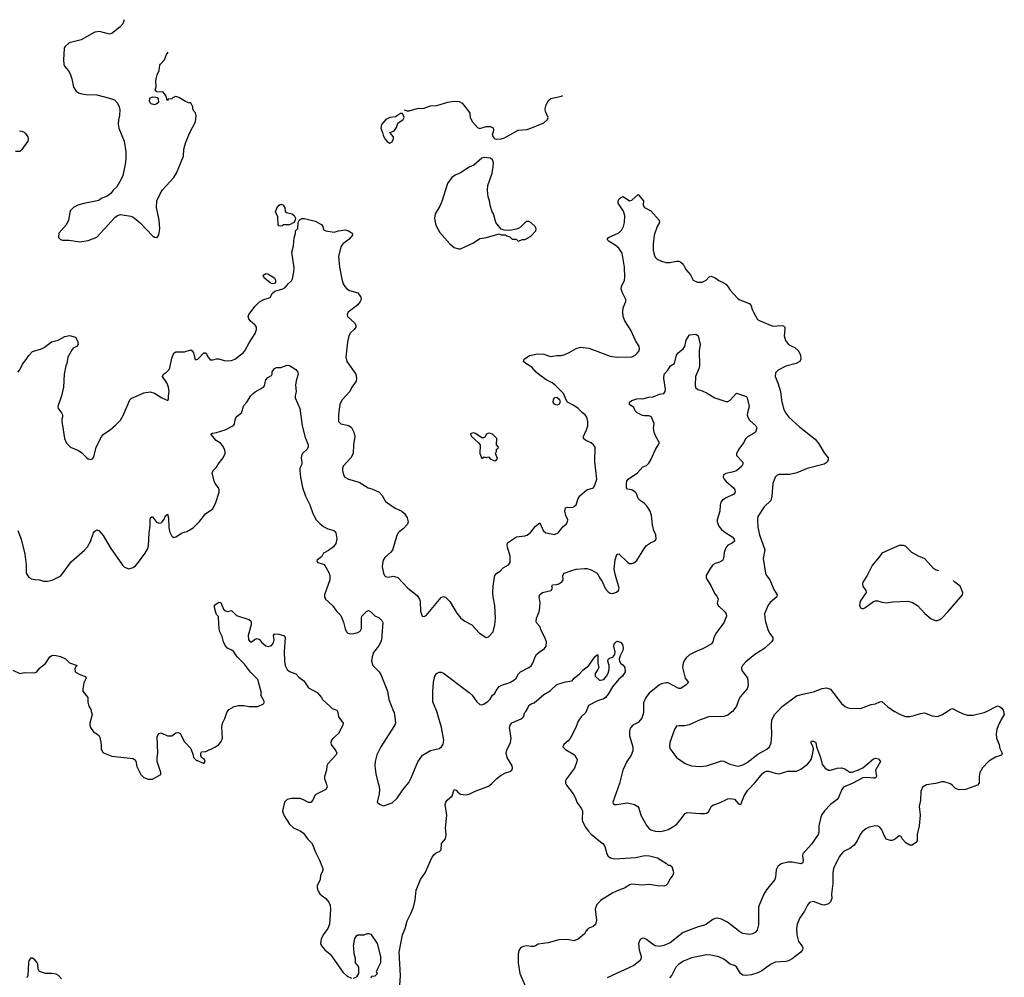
# Model space of a CAD drawing. Header units: inches. Extents: x 1934316 to 2140091, y 524953 to 667329.
# Tile 384 of 384: x 2094569 to 2103773, y 627515 to 636464. Entities that reach past the tile are written whole.
import ezdxf

# ---------------------------------------------------------------- set-up
doc = ezdxf.new("R2010")
doc.units = ezdxf.units.IN
doc.header["$MEASUREMENT"] = 0
for name, color, linetype in [('C0692', 7, 'Continuous'), ('C0693', 7, 'Continuous'), ('C1602', 7, 'Continuous'), ('C1603', 7, 'Continuous')]:
    doc.layers.add(name, color=color, linetype=linetype)

msp = doc.modelspace()

# ---------------------------------------------------------------- linework, layer by layer
at = {"layer": 'C0692', "color": 5}
for points, elevation in [([(2095238.5, 630000), (2095246, 629970), (2095226, 629890), (2095226, 629870), (2095231.3, 629850), (2095258, 629810), (2095291.3, 629790), (2095311.3, 629770), (2095317.3, 629757.3), (2095331, 629690), (2095331, 629650), (2095342, 629622), (2095351, 629611), (2095430, 629581), (2095630, 629558), (2095646.4, 629546.4), (2095654.4, 629534.4), (2095664.5, 629484.5), (2095701, 629410), (2095730, 629381), (2095770, 629366), (2095810, 629366), (2095888, 629410), (2095888.7, 629430), (2095852.9, 629532.9), (2095853.2, 629570), (2095861.2, 629610), (2095854.6, 629765.4), (2095870, 629792), (2095890, 629798), (2095950, 629772), (2095990, 629772), (2096030, 629798), (2096050, 629802), (2096070, 629794), (2096110, 629714), (2096170, 629654), (2096192, 629590), (2096194, 629570), (2096222, 629542), (2096230, 629542), (2096290, 629512), (2096302, 629530), (2096298, 629550), (2096268.4, 629568.4), (2096262, 629590), (2096262, 629610), (2096270, 629622), (2096310, 629624.7), (2096398, 629670), (2096430, 629691.3), (2096450, 629712), (2096464, 629750), (2096457.2, 629850), (2096465.2, 629890), (2096486.6, 629933.4), (2096505.2, 629990), (2096512.5, 630000)], 240), ([(2097538.5, 630000), (2097543.8, 629990), (2097550.4, 629950), (2097594.4, 629890), (2097590.4, 629870), (2097550, 629792.7), (2097494.7, 629745.3), (2097483, 629730), (2097477.1, 629710), (2097480.5, 629690), (2097525.5, 629630), (2097533, 629610), (2097525.5, 629590), (2097448.2, 629510), (2097439.3, 629490), (2097437.6, 629450), (2097418.5, 629390), (2097419.1, 629370), (2097434.4, 629330), (2097443.1, 629290), (2097432.2, 629270), (2097336.7, 629223.3), (2097327.3, 629212.7), (2097309, 629171), (2097290, 629149.4), (2097267.3, 629147.3), (2097229, 629170), (2097190, 629185.1), (2097110, 629184.7), (2097070, 629177.6), (2097044, 629150), (2097026.8, 629070), (2097030.8, 629050), (2097042.5, 629022.5), (2097090, 628944.7), (2097130, 628911.3), (2097190, 628884.7), (2097222, 628862), (2097258, 628810), (2097298, 628770), (2097310.7, 628750.7), (2097331.3, 628690), (2097371, 628610), (2097402, 628530), (2097402, 628510), (2097382, 628470), (2097378, 628430), (2097351.3, 628370), (2097351, 628350), (2097359.8, 628319.8), (2097375.3, 628295.3), (2097395.3, 628275.3), (2097430, 628251.3), (2097458, 628218), (2097470.4, 628190), (2097473, 628150), (2097464, 628010), (2097450.7, 627970), (2097406, 627910), (2097386, 627870), (2097381, 627830), (2097391, 627810), (2097422.8, 627770), (2097470.4, 627730.4), (2097490, 627706.8), (2097590, 627561), (2097630, 627526), (2097670, 627506)], 240), ([(2098063.9, 630000), (2098068.5, 629988.5), (2098077.1, 629950), (2098081.6, 629890), (2098073.7, 629866.3), (2097944.4, 629670), (2097907.5, 629592.5), (2097892.4, 629530), (2097890.4, 629490), (2097896.7, 629416.7), (2097916.7, 629336.7), (2097927.7, 629310), (2097933.4, 629270), (2097930.6, 629229.4), (2097912, 629150), (2097931.1, 629131.1), (2097959.6, 629119.6), (2097970, 629118), (2098050, 629146), (2098099, 629190), (2098152.1, 629267.9), (2098205.3, 629334.7), (2098230, 629378.8), (2098290.9, 629529.1), (2098335.6, 629590), (2098410, 629634.9), (2098490, 629654), (2098512.7, 629670), (2098527.2, 629692.8), (2098534, 629730), (2098511.2, 629850), (2098470.9, 629990.9), (2098467.1, 630000)], 260), ([(2098123.1, 627436.9), (2098129.2, 627530), (2098115.6, 627750), (2098147.6, 627910), (2098171.6, 627970), (2098190, 628041), (2098225.6, 628110), (2098249.6, 628170), (2098265.8, 628234.2), (2098275.1, 628330), (2098314.7, 628430), (2098358, 628490), (2098422, 628630), (2098441, 628659), (2098460.7, 628679.3), (2098494, 628690), (2098510, 628706), (2098513.6, 628766.4), (2098551, 628810), (2098555.1, 628850), (2098549.1, 628909.1), (2098563.5, 629030), (2098545.1, 629130), (2098552, 629150), (2098566.6, 629170), (2098612.3, 629210), (2098629.2, 629270), (2098650, 629264.7), (2098664.4, 629244.4), (2098690, 629227.3), (2098740.7, 629220.7), (2098770, 629225.5), (2098825.5, 629254.5), (2098950, 629301.3), (2098978.7, 629321.3), (2099030, 629372.6), (2099070, 629404.7), (2099110, 629424.7), (2099150, 629436.5), (2099169.6, 629450), (2099176.4, 629470), (2099173.7, 629490), (2099125.4, 629570), (2099115.8, 629610), (2099123.1, 629636.9), (2099157.8, 629710), (2099162, 629750), (2099148.8, 629850), (2099153.1, 629870), (2099168.2, 629891.8), (2099257.2, 629930), (2099270, 629940.7), (2099279.3, 629950), (2099292.1, 629987.9), (2099300.8, 630000)], 240), ([(2099865.9, 630000), (2099862.4, 629990), (2099819.3, 629950), (2099790, 629909.3), (2099767.1, 629850), (2099715, 629745), (2099696.6, 629723.4), (2099655.8, 629690), (2099645.3, 629670), (2099670, 629643.8), (2099754.4, 629594.4), (2099781, 629550), (2099778.8, 629530), (2099754, 629470), (2099679.1, 629370), (2099670.6, 629350), (2099670.6, 629330), (2099679.1, 629310), (2099742, 629230), (2099764, 629190), (2099778, 629150), (2099822.4, 629090), (2099830.4, 629070), (2099827.4, 628990), (2099831.7, 628970), (2099858, 628918), (2099882.2, 628882.2), (2099910, 628853), (2100000, 628781.9)], 240), ([(2100000, 628231.7), (2099997.3, 628230), (2099965.1, 628194.9), (2099947.7, 628150), (2099960.5, 628050), (2099950.5, 628009.5), (2099930, 627989), (2099884.7, 627970), (2099866, 627950), (2099850, 627922), (2099788.2, 627871.8), (2099750, 627855.1), (2099690, 627867.3), (2099610, 627863.6), (2099510, 627836.4), (2099415.3, 627824.7), (2099391.5, 627808.5), (2099376.1, 627803.9), (2099350, 627802.3), (2099310, 627808), (2099276.4, 627803.6), (2099250.4, 627789.6), (2099235.8, 627764.2), (2099230.3, 627729.7), (2099228.9, 627650), (2099244.6, 627550), (2099294.1, 627434.1)], 240), ([(2097690, 627506), (2097720.4, 627519.6), (2097738, 627550), (2097738, 627610), (2097730, 627626), (2097716.4, 627636.4), (2097708.7, 627650), (2097708.7, 627690), (2097694.6, 627734.6), (2097694, 627790), (2097689, 627810), (2097703.1, 627876.9), (2097716.4, 627903.6), (2097730, 627911.3), (2097788.4, 627911.6), (2097816.4, 627923.6), (2097830, 627924.7), (2097850, 627918), (2097910, 627832), (2097941, 627710), (2097941, 627650), (2097902, 627570), (2097910, 627546), (2097890, 627526), (2097858, 627522), (2097852.7, 627507.3)], 240), ([(2094958.9, 627498.9), (2094930.8, 627530), (2094910, 627542.9), (2094870, 627550.6), (2094810, 627551.5), (2094753.6, 627570), (2094740.4, 627590), (2094737, 627637), (2094730, 627656), (2094710, 627679.3), (2094690, 627692.7), (2094670, 627693.2), (2094655.5, 627670), (2094650.4, 627649.6), (2094643.8, 627530), (2094637.1, 627510)], 240)]:
    msp.add_lwpolyline(points, dxfattribs=dict(at, elevation=elevation))
at = {"layer": 'C0693', "color": 5}
for points, elevation in [([(2095545.8, 636464.1), (2095534.6, 636425.4), (2095505.2, 636394.8), (2095430, 636334), (2095410, 636329.2), (2095313.8, 636353.8), (2095270, 636346.3), (2095142.5, 636277.5), (2095030, 636248.7), (2094991, 636210), (2094985.2, 636194.8), (2094977.3, 636090), (2094980.7, 636050), (2094987.3, 636030), (2095024.8, 635984.8), (2095039.3, 635959.3), (2095057, 635910), (2095073.3, 635833.3), (2095095.8, 635795.8), (2095120.2, 635780.2), (2095150, 635771.6), (2095190, 635764.4), (2095290, 635760.8), (2095410, 635731.8), (2095453.7, 635713.7), (2095484.4, 635684.4), (2095499.5, 635650), (2095503.9, 635623.9), (2095501.7, 635570), (2095491.6, 635528.5), (2095489.1, 635489.1), (2095496.9, 635450), (2095545.3, 635330), (2095562.4, 635230), (2095562.4, 635170), (2095557.1, 635130), (2095531.8, 635008.2), (2095513.3, 634966.7), (2095476.5, 634903.5), (2095444, 634870), (2095421.4, 634838.6), (2095386.4, 634813.6), (2095330, 634794), (2095310, 634775.3), (2095170, 634747), (2095111.3, 634730), (2095071.3, 634710), (2095042, 634678), (2095026, 634590), (2095006, 634550), (2094936, 634470), (2094931.3, 634430), (2094950, 634411.3), (2094970, 634402.8), (2095030, 634404), (2095130, 634388.2), (2095210, 634401.6), (2095290, 634430.6), (2095462, 634618), (2095484.7, 634635.3), (2095510, 634642.8), (2095608.1, 634628.1), (2095630, 634619.1), (2095691, 634570), (2095810, 634444.7), (2095830, 634431.3), (2095852.9, 634427.1), (2095870, 634454), (2095879.3, 634510), (2095871.8, 634590), (2095848, 634708), (2095851.2, 634770), (2095882, 634838), (2095905.3, 634874.7), (2096010, 634990.7), (2096036.2, 635030), (2096099.6, 635190), (2096104.4, 635255.6), (2096118.4, 635310), (2096157.2, 635402.8), (2096212.7, 635510), (2096219, 635570), (2096213.2, 635593.2), (2096198, 635610), (2096188, 635630), (2096188, 635650), (2096170, 635686), (2096150, 635688), (2096120.4, 635700.4), (2096056.4, 635736.4), (2096030, 635746), (2096003.6, 635736.4), (2095990, 635726), (2095958, 635722), (2095950, 635706), (2095936.4, 635756.4), (2095910, 635786), (2095850, 635788.7), (2095835.3, 635810), (2095844.7, 635835.3), (2095841.6, 635890), (2095845.1, 635910), (2095855.6, 635950), (2095873.2, 635990), (2095880.2, 636039.8), (2095884, 636050), (2095922.7, 636090), (2095941.5, 636138.5), (2095958.3, 636162)], 320), ([(2098162.5, 635621.8), (2098190, 635612), (2098210, 635611.3), (2098285.1, 635634.9), (2098350, 635638), (2098410, 635658), (2098470, 635662), (2098570, 635694), (2098630, 635702.4), (2098678.8, 635698.8), (2098704.5, 635684.5), (2098766, 635610), (2098776, 635590), (2098781, 635550), (2098800.7, 635510), (2098850, 635457.3), (2098870, 635446), (2098930, 635464.7), (2098970, 635464.7), (2098994.8, 635454.8), (2098998, 635430), (2098985.4, 635385.4), (2098999.8, 635359.8), (2099010.9, 635350.9), (2099026.8, 635346.8), (2099070, 635350.7), (2099100.1, 635359.9), (2099229.6, 635430.4), (2099310, 635439.1), (2099348, 635450), (2099470, 635501), (2099502, 635530), (2099509, 635550), (2099485.1, 635605.1), (2099482, 635630), (2099491.4, 635670), (2099512, 635710), (2099533.6, 635726.4), (2099634, 635750), (2099647.6, 635756)], 320), ([(2094567, 635427), (2094590, 635421.6), (2094611.9, 635411.9), (2094622, 635402), (2094644, 635370), (2094647.3, 635350), (2094644, 635330), (2094590, 635249.5), (2094579.6, 635240.4), (2094570, 635233.6), (2094530, 635233.5)], 280), ([(2094552.3, 633170), (2094570, 633190.8), (2094595.6, 633244.4), (2094630, 633288.4), (2094652.8, 633327.2), (2094690, 633363.8), (2094772.5, 633387.5), (2094798.2, 633401.8), (2094866.4, 633453.6), (2094930, 633468.5), (2094990, 633503.8), (2095033.4, 633513.4), (2095090, 633498), (2095110, 633462), (2095116.3, 633430), (2095101, 633410), (2095070, 633393.2), (2095058.8, 633381.2), (2095020.4, 633310), (2095010.4, 633250), (2095001.3, 633230), (2094983.1, 633150), (2094977.1, 633030), (2094960.3, 632950), (2094927, 632850), (2094928.7, 632830), (2094959.3, 632790), (2094968.2, 632770), (2094970.5, 632750), (2094962.8, 632730), (2094962.8, 632710), (2094974, 632630), (2094987.3, 632550), (2095007.9, 632507.9), (2095021, 632490), (2095044.7, 632470), (2095118.5, 632438.5), (2095150, 632416), (2095190, 632376), (2095210, 632361), (2095230, 632354.8), (2095250, 632361), (2095261.5, 632378.5), (2095283.6, 632470), (2095333.7, 632566.3), (2095352.7, 632590), (2095413.2, 632630), (2095465.4, 632674.6), (2095510, 632722.8), (2095538, 632770), (2095598.4, 632910), (2095610, 632924.9), (2095730, 632978), (2095790, 632984.9), (2095830, 632974), (2095898, 632930), (2095954.6, 632905.4), (2095960.4, 632919.6), (2095959.3, 632950), (2095965.6, 632990), (2095959.7, 633030), (2095944, 633070), (2095902.7, 633130), (2095912.7, 633150), (2095940.9, 633170), (2095964.7, 633195.3), (2095971.3, 633210), (2095990, 633301), (2096010, 633346.8), (2096023.3, 633356.7), (2096030, 633360.7), (2096110, 633361.3), (2096170, 633377.3), (2096181, 633370), (2096194.8, 633350), (2096210, 633286.8), (2096234, 633290), (2096290, 633350.7), (2096310, 633350.8), (2096330.7, 633310), (2096350, 633286.8), (2096375.5, 633284.5), (2096410, 633294.8), (2096430, 633294.8), (2096480.3, 633280.3), (2096510, 633277), (2096550, 633280.3), (2096579.3, 633290), (2096658.7, 633350), (2096674.3, 633370), (2096714.3, 633445.7), (2096771.1, 633530), (2096784, 633570), (2096781.3, 633590), (2096768.8, 633608.8), (2096722.4, 633650), (2096710, 633667), (2096706.2, 633690), (2096711.5, 633710), (2096770, 633785.5), (2096810, 633826), (2096850, 633848.5), (2096911.2, 633868.8), (2096931.6, 633908.4), (2096953.8, 633926.2), (2097030, 633948.4), (2097050, 633961.6), (2097081.7, 633998.3), (2097110, 634023), (2097118.9, 634041.1), (2097132.8, 634107.2), (2097135.2, 634144.8), (2097114, 634290), (2097128.4, 634350), (2097134.8, 634425.2), (2097146, 634466), (2097146, 634490), (2097170, 634514), (2097172, 634570), (2097185.8, 634594.2), (2097210, 634604.9), (2097230, 634606.9), (2097330, 634581.8), (2097391.6, 634550), (2097404.2, 634530), (2097410, 634504.7), (2097416.3, 634496.3), (2097430.4, 634490.4), (2097510, 634479.1), (2097550, 634492.4), (2097610, 634499.1), (2097650, 634487.3), (2097676, 634470), (2097680.7, 634450), (2097646, 634410), (2097590, 634368), (2097570, 634340.9), (2097547.9, 634250), (2097557.1, 634150), (2097579.7, 634039.7), (2097594.4, 633994.4), (2097608.4, 633970), (2097628.3, 633948.3), (2097652.3, 633932.3), (2097730.8, 633910), (2097757.3, 633870), (2097760.4, 633850), (2097752.6, 633830), (2097730, 633799.8), (2097640.3, 633730), (2097628.7, 633710), (2097634.4, 633690), (2097699.6, 633630), (2097710.2, 633610), (2097710.2, 633590), (2097696.9, 633570), (2097661.5, 633538.5), (2097645.5, 633510), (2097632.9, 633450), (2097618.4, 633310), (2097628.2, 633270), (2097710.4, 633150), (2097717.1, 633110), (2097714, 633086), (2097673.4, 633030), (2097656.3, 632990), (2097583, 632910), (2097561.6, 632870), (2097557.1, 632850), (2097548.1, 632768.1), (2097550.7, 632710), (2097570, 632687.7), (2097630, 632675.8), (2097650, 632668.4), (2097670, 632652.7), (2097693.1, 632610), (2097700.9, 632570), (2097690.3, 632490.3), (2097687.4, 632410), (2097664.6, 632370), (2097594, 632290), (2097586.8, 632270), (2097586, 632250), (2097594.8, 632210), (2097607.7, 632190), (2097642.8, 632170), (2097741.8, 632141.8), (2097825.5, 632090), (2097861.2, 632081.2), (2097928.5, 632048.5), (2097957, 632017), (2097990, 631962.4), (2098078.7, 631898.7), (2098142.6, 631870), (2098165.3, 631850), (2098192.4, 631810), (2098200.5, 631770), (2098193, 631750), (2098154.7, 631705.3), (2098107.7, 631670), (2098090, 631635.3), (2098052.6, 631507.4), (2098035.4, 631484.6), (2097983.2, 631436.8), (2097967.6, 631412.4), (2097959.5, 631379.5), (2097958, 631350), (2097970, 631291.3), (2097980.5, 631270), (2097990, 631261.6), (2098010, 631254.9), (2098064.5, 631264.5), (2098104.7, 631250), (2098198.8, 631150), (2098283.1, 631083.1), (2098306.3, 631050), (2098312.9, 631030), (2098316.1, 630936.1), (2098330.8, 630890.8), (2098350, 630886.8), (2098370, 630897.3), (2098510, 631063), (2098530, 631072.7), (2098550, 631066), (2098590, 631025.5), (2098657, 630917), (2098692.2, 630872.2), (2098730, 630844), (2098794.8, 630810), (2098867.3, 630730), (2098930, 630690.8), (2098950, 630697.3), (2098995.5, 630744.5), (2099012, 630808), (2099015.6, 630870), (2099012.2, 630990), (2098994.5, 631070), (2098990.8, 631110), (2098993.8, 631170), (2099006.2, 631253.8), (2099012.1, 631270), (2099030, 631290.3), (2099060.7, 631310), (2099090, 631342.6), (2099138.7, 631370), (2099154, 631390), (2099154.8, 631450), (2099130, 631535.3), (2099127, 631553), (2099130, 631574), (2099214, 631630), (2099290, 631639.6), (2099313.4, 631646.6), (2099345.9, 631674.1), (2099390, 631731.8), (2099430, 631762.8), (2099464, 631690), (2099488.4, 631670), (2099567.1, 631652.9), (2099601.6, 631670), (2099650, 631728), (2099676, 631750), (2099689.4, 631770), (2099691.8, 631790), (2099674.5, 631830), (2099665.6, 631870), (2099670, 631902), (2099690, 631906.8), (2099730, 631904.9), (2099749.5, 631910.5), (2099760.1, 631919.9), (2099770, 631931.3), (2099789.6, 631990.4), (2099804.4, 632015.6), (2099870, 632070.4), (2099934, 632090), (2099950, 632122), (2099963, 632170), (2099947, 632333.1), (2099949.7, 632469.7), (2099934.5, 632490), (2099910, 632509.6), (2099860.7, 632530), (2099840.4, 632550), (2099839.3, 632570), (2099868.8, 632630), (2099879.3, 632670), (2099880.5, 632710), (2099869.6, 632750), (2099854.5, 632770), (2099828.7, 632788.7), (2099789.6, 632830), (2099750, 632858.5), (2099690.7, 632890.7), (2099677.7, 632910), (2099652.1, 632970), (2099575.1, 633050), (2099546, 633070), (2099490, 633097.1), (2099419.7, 633150), (2099396.4, 633170), (2099356.2, 633216.2), (2099300.9, 633250), (2099279.3, 633270), (2099284, 633290), (2099333.7, 633326.3), (2099410, 633342.7), (2099470, 633337.6), (2099530, 633315.3), (2099590, 633326.7), (2099633.6, 633326.4), (2099665.1, 633334.9), (2099705.9, 633354.1), (2099770, 633392.7), (2099810, 633402.4), (2099890, 633394), (2100000, 633352.6)], 280), ([(2094550, 631691.3), (2094582, 631610), (2094615.5, 631470), (2094628.2, 631370), (2094630.7, 631290), (2094650, 631258), (2094679.8, 631239.8), (2094710, 631231), (2094754, 631230), (2094790, 631218), (2094830, 631218), (2094872.5, 631227.5), (2094952.5, 631267.5), (2095050, 631397.3), (2095174.3, 631505.7), (2095202.4, 631537.6), (2095231.9, 631588.1), (2095259, 631670), (2095270, 631684.7), (2095290, 631698), (2095310, 631691.3), (2095350, 631644.7), (2095413.4, 631530), (2095530, 631367.3), (2095550, 631347.7), (2095590, 631333), (2095630, 631344.9), (2095650, 631358.8), (2095670, 631382.8), (2095742.4, 631477.6), (2095764.2, 631515.8), (2095771.7, 631548.3), (2095779.7, 631670), (2095788.3, 631730), (2095788.2, 631791.8), (2095792.7, 631807.3), (2095803.2, 631816.8), (2095810, 631818.8), (2095847.3, 631767.3), (2095870, 631757.6), (2095890, 631762.4), (2095899.5, 631770), (2095921.2, 631798.8), (2095930, 631824.7), (2095950, 631842), (2095960.7, 631810), (2095962.8, 631722.8), (2095970, 631682), (2095990, 631638), (2096010, 631626), (2096030, 631631), (2096088, 631670), (2096130, 631680.7), (2096190, 631716.4), (2096250, 631775.8), (2096310, 631848.7), (2096370.8, 631889.2), (2096398, 631942), (2096433.1, 632050), (2096434.1, 632070), (2096427.8, 632090), (2096396.4, 632130), (2096386.2, 632150), (2096369.5, 632230.5), (2096379, 632250), (2096410, 632282.8), (2096425.1, 632310), (2096471.1, 632370), (2096488.2, 632410), (2096489.7, 632430), (2096484.2, 632450), (2096465.3, 632485.3), (2096445.3, 632505.3), (2096404.5, 632530), (2096355.3, 632590), (2096370, 632601), (2096410, 632607.7), (2096490, 632630.6), (2096569.1, 632670.9), (2096576.4, 632683.6), (2096579, 632710), (2096590, 632742), (2096602, 632758), (2096641.2, 632790), (2096662.7, 632857.3), (2096692.7, 632890), (2096729.6, 632950), (2096750, 632970.7), (2096770, 632987.3), (2096849.1, 633030.9), (2096857.2, 633042.8), (2096870, 633098), (2096890, 633121), (2096922, 633138), (2096929, 633151), (2096930, 633172), (2096950, 633204.7), (2096970, 633214.8), (2097010, 633214.8), (2097070, 633236), (2097090.9, 633230.9), (2097150, 633194), (2097170.4, 633170), (2097171.9, 633150), (2097153.7, 633090), (2097148, 633048), (2097154, 632990), (2097144.9, 632950), (2097144.9, 632930), (2097187.7, 632830), (2097210.3, 632670.3), (2097234.4, 632570), (2097264.9, 632490), (2097267.1, 632472.9), (2097257.3, 632450), (2097214, 632410), (2097203.8, 632390), (2097201.6, 632370), (2097208, 632330), (2097205.5, 632310), (2097188.7, 632271.3), (2097188.4, 632250), (2097192.5, 632187.5), (2097211.7, 632091.7), (2097240.3, 632010), (2097282.6, 631930), (2097310.3, 631850.3), (2097341.6, 631790), (2097374.7, 631754.7), (2097410, 631727.7), (2097450, 631706), (2097494.9, 631694.9), (2097510, 631686), (2097522.8, 631670), (2097533.7, 631613.7), (2097524.9, 631570), (2097503.1, 631536.9), (2097456.4, 631503.6), (2097410, 631478), (2097393.4, 631446.6), (2097346.8, 631410), (2097352, 631390), (2097399.9, 631379.9), (2097413.7, 631373.7), (2097423, 631363), (2097457.4, 631297.4), (2097466.7, 631270), (2097468.7, 631230), (2097418.4, 631090), (2097419.3, 631070), (2097428, 631050), (2097494.4, 630990), (2097530, 630937.1), (2097570, 630894.4), (2097594.6, 630834.6), (2097610.3, 630770), (2097623, 630743), (2097636, 630730), (2097664.4, 630724.4), (2097690, 630726.2), (2097730, 630736.5), (2097753.3, 630750), (2097764.6, 630775.4), (2097763.1, 630870), (2097768.4, 630890), (2097810, 630934.4), (2097830, 630943), (2097850, 630930.6), (2097890, 630893.4), (2097930, 630873.4), (2097955.5, 630850), (2097964.9, 630830), (2097952.4, 630670), (2097946, 630650), (2097922.4, 630610), (2097877.4, 630550), (2097863.1, 630510), (2097858.7, 630470), (2097870.4, 630430), (2097928, 630370), (2097944.8, 630344.8), (2098008.4, 630190), (2098020.4, 630110), (2098063.9, 630000)], 260), ([(2098467.1, 630000), (2098429.6, 630090), (2098431.4, 630190), (2098438.7, 630270), (2098449.6, 630330.3), (2098465.4, 630354.6), (2098490, 630367.3), (2098510, 630367.3), (2098530, 630357.3), (2098770, 630177.3), (2098799.1, 630150), (2098842, 630090), (2098870, 630062.8), (2098890, 630060.7), (2098910, 630070.5), (2098946.6, 630093.4), (2098966.7, 630113.3), (2098989.7, 630150.3), (2099010, 630167.7), (2099023.7, 630196.3), (2099050, 630232.2), (2099074.9, 630245.1), (2099150, 630270.3), (2099188.7, 630291.3), (2099208.8, 630311.2), (2099233, 630350), (2099251.6, 630368.4), (2099330, 630409), (2099350, 630424.6), (2099367.1, 630450), (2099388.6, 630510), (2099401.2, 630530), (2099426.3, 630553.7), (2099473.5, 630586.5), (2099489.6, 630610), (2099493.6, 630650), (2099479.6, 630690), (2099445.6, 630750), (2099432.3, 630792.3), (2099402.7, 630822.7), (2099398, 630838), (2099400.5, 630870), (2099424, 630930), (2099431.4, 630971.5), (2099434.5, 631014.5), (2099426, 631070), (2099430, 631090.8), (2099455.3, 631110), (2099538, 631130), (2099549, 631150), (2099542, 631170), (2099550, 631182), (2099590, 631184.7), (2099610, 631191.3), (2099638, 631210), (2099649, 631230), (2099646, 631270), (2099659, 631290), (2099730, 631318), (2099770, 631327.7), (2099850, 631334), (2099870, 631334), (2099910, 631323.8), (2099966.8, 631290), (2100000, 631237)], 260), ([(2096512.5, 630000), (2096524.1, 630015.9), (2096573.6, 630046.4), (2096610, 630054.8), (2096665.6, 630054.4), (2096713.6, 630046.4), (2096794.6, 630045.4), (2096848.4, 630071.6), (2096858, 630090), (2096824, 630150), (2096828.8, 630171.1), (2096796.4, 630296.4), (2096725.4, 630365.4), (2096670, 630442.4), (2096601.6, 630510), (2096570, 630556.2), (2096550.9, 630570.9), (2096512.7, 630590), (2096490, 630614), (2096474.5, 630650), (2096460.9, 630700.9), (2096437.2, 630750), (2096429.1, 630810.9), (2096427.3, 630887.3), (2096410, 630906), (2096403.1, 630923.1), (2096389.2, 630970), (2096390, 630992), (2096430, 631022), (2096450, 631018), (2096474.4, 630954.4), (2096484, 630944), (2096510, 630934.8), (2096550, 630942.8), (2096596, 630896), (2096710, 630859.1), (2096726, 630850), (2096733.4, 630833.4), (2096733.4, 630810), (2096706, 630710), (2096708.6, 630668.6), (2096724.7, 630650), (2096735.3, 630650), (2096770, 630676), (2096790, 630681), (2096810, 630671.3), (2096830, 630646), (2096870, 630611), (2096893.6, 630606.4), (2096923.1, 630616.9), (2096940.2, 630639.8), (2096949.2, 630670), (2096941.2, 630710), (2096950, 630724.7), (2096990, 630720.7), (2097044.7, 630704.7), (2097051, 630690), (2097040.5, 630559.5), (2097043.6, 630470), (2097050.3, 630430), (2097070, 630390.7), (2097090, 630374), (2097150, 630351.3), (2097179.8, 630319.8), (2097224.7, 630284.7), (2097270, 630221), (2097350, 630176), (2097390.8, 630130), (2097401, 630110), (2097470, 630044.9), (2097490, 630028.2), (2097532.2, 630012.2), (2097538.5, 630000)], 240), ([(2094503.6, 630383.6), (2094570, 630354), (2094610, 630364.7), (2094710, 630361), (2094728, 630370), (2094755.6, 630404.4), (2094810, 630446), (2094849.7, 630510.3), (2094875.8, 630524.2), (2094910, 630523.5), (2094951.4, 630511.4), (2094997, 630490), (2095034.4, 630454.4), (2095106, 630430), (2095090, 630414), (2095083, 630397), (2095088.8, 630370), (2095130, 630345.7), (2095184.7, 630324.7), (2095191.3, 630310), (2095170, 630266), (2095158, 630210), (2095158, 630190), (2095204.7, 630130), (2095206.4, 630086.4), (2095216, 630050), (2095236, 630010), (2095238.5, 630000)], 240), ([(2099300.8, 630000), (2099317.2, 630022.8), (2099330, 630054), (2099350, 630070.4), (2099378.9, 630081.1), (2099470, 630158), (2099527.6, 630192.4), (2099590, 630251), (2099670, 630274.4), (2099733.8, 630286.2), (2099752.3, 630310), (2099800.9, 630350), (2099834.7, 630385.2), (2099890.9, 630429.1), (2099946, 630510), (2099970, 630531.3), (2099974.6, 630514.6), (2099973.8, 630450), (2099981.6, 630410), (2099974.8, 630390), (2099950, 630354), (2099948, 630330), (2099990, 630291), (2100000, 630293)], 240), ([(2100000, 630107.7), (2099963.9, 630096.1), (2099885.3, 630054.7), (2099865.9, 630000)], 240)]:
    msp.add_lwpolyline(points, dxfattribs=dict(at, elevation=elevation))
for points, elevation in [([(2095830, 635669.4), (2095799.3, 635679.3), (2095788.3, 635688.3), (2095783.3, 635703.3), (2095787, 635730), (2095810, 635744.4), (2095841.6, 635741.6), (2095855.5, 635735.5), (2095864.5, 635724.5), (2095866, 635690), (2095846, 635674)], 320), ([(2098130, 635588), (2098082.8, 635557.2), (2098030, 635549.3), (2097991.3, 635530), (2097950, 635486), (2097944.7, 635450), (2097962, 635410), (2097965.4, 635385.4), (2097982, 635350), (2098005.4, 635325.4), (2098030, 635311.3), (2098050, 635322), (2098064, 635350), (2098064, 635370), (2098028, 635410), (2098070, 635424.7), (2098090, 635458), (2098104.1, 635495.9), (2098154, 635530), (2098162, 635550), (2098147.3, 635587.3)], 320), ([(2098910, 635175.3), (2098890, 635168.7), (2098814.9, 635105.1), (2098770, 635086.6), (2098690, 635032.3), (2098641, 635010), (2098610, 634989.3), (2098567.8, 634932.3), (2098516.5, 634763.5), (2098497.2, 634722.8), (2098452.7, 634650), (2098448, 634608), (2098455.9, 634555.9), (2098464, 634530), (2098496.1, 634476.1), (2098590, 634370.8), (2098630, 634334.8), (2098670, 634322.8), (2098690, 634324), (2098810, 634379.5), (2098870, 634419.5), (2098932.4, 634427.6), (2099050, 634462), (2099070, 634454), (2099110, 634454), (2099123.6, 634443.6), (2099150, 634434), (2099172.7, 634412.7), (2099210, 634412), (2099230, 634394), (2099268.9, 634411.1), (2099290, 634411.3), (2099310, 634418), (2099350, 634444.7), (2099393.2, 634490), (2099397.2, 634510), (2099389.2, 634530), (2099350, 634566), (2099330, 634578), (2099310, 634577), (2099290, 634566.6), (2099250, 634525.2), (2099230, 634512.7), (2099210, 634505.2), (2099150, 634495.3), (2099096.4, 634496.4), (2099070, 634506), (2099021.2, 634570), (2098999.3, 634650), (2098986, 634670), (2098970, 634718), (2098960.9, 634770), (2098947.6, 634810), (2098940.7, 634870), (2098945.4, 634914.6), (2098985.2, 635030), (2098996, 635090), (2098999.3, 635130), (2098990, 635155.3), (2098970, 635169)], 320), ([(2097090, 634546), (2097032.7, 634547.3), (2097022, 634538), (2097010, 634535.3), (2096990, 634538), (2096986.3, 634546.3), (2096982, 634622), (2096959, 634670), (2096977.2, 634710), (2096994, 634730), (2097010, 634740.7), (2097030, 634734), (2097046.8, 634710), (2097051.6, 634671.6), (2097062, 634662), (2097116, 634650), (2097135.1, 634635.1), (2097146.8, 634610), (2097144.7, 634590), (2097131.1, 634568.9)], 280), ([(2096930, 633996), (2096910, 634003.7), (2096858.4, 634050), (2096845.1, 634070), (2096850, 634079.1), (2096870, 634092.9), (2096890, 634090.3), (2096950, 634050.5), (2096959.3, 634030), (2096958.8, 634010), (2096950, 633999)], 280), ([(2099590, 632862.8), (2099567.2, 632870), (2099556.9, 632890), (2099559.7, 632910), (2099570, 632933.7), (2099590, 632937.6), (2099614.3, 632914.3), (2099622, 632890), (2099610, 632867.4)], 280), ([(2098810, 632604), (2098790, 632598), (2098784.7, 632590), (2098791, 632570), (2098858, 632510), (2098874, 632490), (2098871.1, 632411.1), (2098890, 632362), (2098910, 632378), (2098930, 632372), (2098950, 632378), (2098970, 632358), (2099010, 632342), (2099026, 632350), (2099035.3, 632364.7), (2099018, 632410), (2099026, 632430), (2099026, 632450), (2099042, 632458), (2099046, 632470), (2099026, 632490), (2099028, 632550), (2098989.3, 632589.3), (2098970, 632597.2), (2098950, 632601.2), (2098931.3, 632590), (2098916.8, 632563.2), (2098904.7, 632555.3), (2098890, 632557.2), (2098830, 632597)], 320)]:
    msp.add_lwpolyline(points, close=True, dxfattribs=dict(at, elevation=elevation))
at = {"layer": 'C1602', "color": 5}
for points, elevation in [([(2100399.4, 630000), (2100399.1, 629990), (2100383.8, 629936.2), (2100350, 629896.9), (2100300.7, 629870), (2100283, 629850), (2100273.4, 629830), (2100268.4, 629810), (2100270.5, 629770), (2100299.5, 629670), (2100300.3, 629630), (2100284.2, 629590), (2100243.7, 629530), (2100208.3, 629451.7), (2100175.5, 629324.5), (2100114, 629150), (2100118, 629138), (2100128.5, 629128.5), (2100148.4, 629128.4), (2100250, 629146.4), (2100316, 629130), (2100346.8, 629110), (2100356.1, 629096.1), (2100375.5, 629030), (2100430.4, 628930.4), (2100450, 628907.3), (2100470, 628893.4), (2100510, 628881.6), (2100550, 628878.4), (2100590, 628883.1), (2100630, 628896.4), (2100670, 628916.4), (2100710, 628943.8), (2100741.4, 628978.6), (2100790, 629046.8), (2100810, 629056.3), (2100930, 629045.5), (2100970, 629044.9), (2100988, 629050), (2101010, 629062.8), (2101034.5, 629110), (2101050, 629122.4), (2101110, 629143.6), (2101190, 629182.3), (2101210, 629187), (2101250, 629178), (2101290, 629136), (2101310, 629131), (2101343.1, 629210), (2101376.3, 629263.7), (2101444.2, 629335.8), (2101510, 629414.9), (2101530, 629431.8), (2101550, 629441.1), (2101570, 629441.1), (2101630, 629421.7), (2101670, 629417.4), (2101750, 629440.9), (2101830, 629440.9), (2101870, 629460.9), (2101933, 629507), (2101956.3, 629530), (2101967.1, 629550), (2101984.2, 629610), (2101989.4, 629649.4), (2101981.2, 629681.2), (2101964, 629710), (2101970, 629722), (2101990, 629721), (2102011, 629710), (2102018, 629670), (2102054.8, 629570), (2102070, 629502), (2102098, 629470), (2102130, 629450.8), (2102150, 629450.7), (2102209.6, 629470.4), (2102250, 629472.2), (2102284, 629464), (2102330, 629430.5), (2102350, 629432.7), (2102410, 629452.7), (2102450, 629473), (2102550, 629557.6), (2102570, 629563.8), (2102597.5, 629557.5), (2102616, 629530), (2102570.5, 629450), (2102578.8, 629390), (2102575.9, 629384.1), (2102563.5, 629376.5), (2102550, 629375.1), (2102490, 629383), (2102450, 629379.6), (2102350, 629325.6), (2102271.3, 629290), (2102256, 629270), (2102224.5, 629195.5), (2102210, 629175.3), (2102150, 629129.2), (2102093.4, 629070), (2102064.9, 629030), (2102058, 629010), (2102040.7, 628930), (2102040.7, 628870), (2102034.8, 628850), (2101970, 628759), (2101890.4, 628669.6), (2101886.7, 628650), (2101892, 628610), (2101890, 628585.2), (2101870, 628573.6), (2101790, 628591.1), (2101748.8, 628591.2), (2101686, 628574), (2101656.3, 628550), (2101642, 628518), (2101633.7, 628450), (2101627, 628430), (2101550, 628331.8), (2101525.7, 628290), (2101480.5, 628190), (2101475.5, 628170), (2101476.4, 628003.6), (2101464.5, 627955.5), (2101445.2, 627934.8), (2101419.3, 627920.7), (2101390, 627915.1), (2101330, 627922.4), (2101300.1, 627940), (2101187, 628030), (2101130, 628058.9), (2101090, 628067.6), (2101070, 628065.1), (2101050, 628056.2), (2100990, 628012), (2100970, 628002.9), (2100910, 627985.6), (2100770, 627932.4), (2100650, 627837.7), (2100590, 627811), (2100550, 627803.1), (2100510, 627809.6), (2100484.4, 627824.4), (2100430, 627869.4), (2100410, 627878), (2100390, 627879.3), (2100370, 627869), (2100354.9, 627830), (2100359.5, 627770), (2100377.6, 627710), (2100377.6, 627690), (2100364.9, 627670), (2100310, 627623.9), (2100059.5, 627510)], 260), ([(2103765.5, 630000), (2103773.4, 629970), (2103741.6, 629918.4), (2103716.1, 629864), (2103702.8, 629830), (2103696, 629790), (2103701.7, 629750), (2103724.9, 629690), (2103732.2, 629652.2), (2103753.4, 629610), (2103746, 629590), (2103690, 629571.5), (2103630, 629534), (2103570, 629472), (2103545.7, 629430), (2103536.9, 629390), (2103538, 629330), (2103523.8, 629310), (2103410, 629271.2), (2103350, 629266.2), (2103318.3, 629278.3), (2103290, 629308), (2103270, 629321.7), (2103210, 629341), (2103190, 629341.5), (2103130, 629324.5), (2103046.6, 629313.4), (2103008.9, 629291.1), (2102994, 629250), (2102990.3, 629170), (2102978.7, 629110), (2102988.4, 629030), (2102977.8, 628930), (2102960.2, 628850), (2102957.3, 628790), (2102943.1, 628770), (2102912.7, 628750), (2102890, 628749.7), (2102852.3, 628770), (2102818.4, 628810), (2102810, 628829), (2102790, 628837.2), (2102756, 628810), (2102726, 628794), (2102710, 628791.8), (2102670, 628806.3), (2102652.1, 628832.1), (2102630, 628894), (2102610, 628916.9), (2102590, 628926.3), (2102570, 628929.6), (2102510, 628917.4), (2102478.6, 628901.4), (2102444.7, 628875.3), (2102425.5, 628850), (2102397.2, 628790), (2102370, 628748.6), (2102330, 628717.2), (2102270, 628691.1), (2102250, 628669.6), (2102230, 628639.5), (2102177.8, 628530), (2102171.3, 628490), (2102171.3, 628390), (2102158.6, 628290), (2102160.2, 628250), (2102150, 628220.7), (2102130, 628202.4), (2102090, 628188.3), (2102070, 628191.5), (2101990, 628223), (2101962.8, 628217.3), (2101950, 628209.4), (2101934.9, 628190), (2101906.1, 628133.9), (2101863.1, 628070), (2101837.4, 628010), (2101831.7, 627970), (2101833, 627913), (2101850, 627850.7), (2101884.9, 627804.9), (2101890.4, 627790), (2101887, 627770), (2101872.2, 627750), (2101790, 627688.7), (2101757.1, 627670), (2101730, 627661.6), (2101630, 627654.5), (2101587, 627633), (2101505.5, 627574.5), (2101470, 627556.5), (2101410, 627537.3), (2101350, 627530.7), (2101330, 627535.3), (2101306.4, 627550), (2101270, 627611.1), (2101250, 627624.8), (2101210, 627637.4), (2101150, 627684.2), (2101104.7, 627704.8), (2101030, 627721.7), (2100990, 627725.4), (2100850, 627697.3), (2100773.9, 627666.1), (2100730, 627638.7), (2100703.7, 627610), (2100665.1, 627534.9), (2100643.8, 627510)], 280), ([(2101231, 630000), (2101225.9, 629994.1), (2101190, 629964.7), (2101150, 629952.4), (2101010, 629949.7), (2100930, 629922), (2100826.8, 629873.2), (2100785.5, 629865.5), (2100730, 629865.4), (2100710, 629860.7), (2100690.4, 629830), (2100647.7, 629710), (2100644, 629670), (2100651, 629650), (2100708, 629568), (2100790, 629514), (2100850, 629490.6), (2100930, 629485.3), (2100990, 629491.8), (2101130, 629538.9), (2101150, 629534.6), (2101207.9, 629507.9), (2101270, 629491.6), (2101290, 629488.8), (2101330, 629499), (2101370, 629523.2), (2101470, 629599.3), (2101554.7, 629645.3), (2101579.7, 629670), (2101593, 629707), (2101600.6, 629779.4), (2101596.8, 629870), (2101600.9, 629919.1), (2101624.4, 629970), (2101653.4, 630000)], 280), ([(2102748.3, 630000), (2102750, 629998.9), (2102793.3, 629973.3), (2102850, 629952.7), (2102890, 629952.4), (2102930, 629960.7), (2102990, 629980.9), (2103026.2, 629986.2), (2103099, 629959), (2103150, 629953.4), (2103190, 629966), (2103239, 630000)], 280), ([(2103342, 630000), (2103390, 629976.5), (2103430, 629965.7), (2103483.6, 629963.6), (2103586.6, 629990), (2103606.9, 630000)], 280), ([(2100000, 628781.9), (2100023.4, 628763.4), (2100037.7, 628737.7), (2100056.5, 628670), (2100070, 628646.7), (2100092.1, 628632), (2100130, 628622.3), (2100330, 628634.7), (2100410, 628654), (2100456, 628650), (2100530, 628631.7), (2100616.8, 628576.8), (2100630, 628562), (2100650, 628561), (2100664.7, 628550), (2100678.8, 628510), (2100681, 628490), (2100674.8, 628470), (2100647.9, 628432.1), (2100626.8, 628390), (2100610, 628373.2), (2100590, 628365.2), (2100530.5, 628369.5), (2100456.7, 628383.3), (2100383.8, 628376.2), (2100290, 628384.2), (2100270, 628377.6), (2100230, 628349.5), (2100171.3, 628330), (2100115.2, 628304.8), (2100000, 628231.7)], 240)]:
    msp.add_lwpolyline(points, dxfattribs=dict(at, elevation=elevation))
at = {"layer": 'C1603', "color": 5}
for points, elevation in [([(2100000, 633352.6), (2100090, 633318.7), (2100149.6, 633310.4), (2100290, 633313.4), (2100321.2, 633330), (2100345.2, 633350), (2100359.3, 633370), (2100363.7, 633390), (2100359.5, 633410), (2100324.9, 633464.9), (2100281.3, 633561.3), (2100226.6, 633650), (2100209.7, 633690), (2100206, 633730), (2100209.8, 633770), (2100234, 633830), (2100234, 633850), (2100204.7, 633910), (2100192.6, 633950), (2100194, 633970), (2100222.2, 634030), (2100225.8, 634054.2), (2100223.7, 634150), (2100200.9, 634280.9), (2100169.7, 634330), (2100136.8, 634356.8), (2100079, 634390), (2100062, 634410), (2100074, 634430), (2100170, 634472.7), (2100198.9, 634501.1), (2100214.3, 634530), (2100222.6, 634570), (2100226.6, 634630), (2100213.3, 634673.3), (2100164, 634750), (2100164, 634770), (2100174, 634790), (2100190, 634802.8), (2100210, 634810.6), (2100270, 634772.7), (2100290, 634778.4), (2100350, 634832), (2100401, 634770), (2100396, 634730), (2100410.5, 634710.5), (2100470, 634676.4), (2100547.3, 634590), (2100550.7, 634570), (2100528.7, 634531.3), (2100500.9, 634450), (2100489.3, 634370), (2100491, 634311), (2100499.7, 634270), (2100510, 634246), (2100527.5, 634227.5), (2100570, 634206.3), (2100610, 634195.6), (2100645.3, 634194.7), (2100710, 634207.7), (2100730, 634207.3), (2100750, 634198.8), (2100770, 634178), (2100794.8, 634130), (2100839, 634079), (2100866, 634030), (2100904.9, 634010), (2100950, 634010.3), (2100985.1, 634030), (2101010, 634059.1), (2101030, 634066), (2101050, 634062.4), (2101070, 634052.2), (2101105.7, 634025.7), (2101150, 634006.4), (2101171.4, 633991.5), (2101190.3, 633970.3), (2101210, 633937.3), (2101280.4, 633860.4), (2101296, 633850), (2101393.4, 633810), (2101408.4, 633790), (2101415.8, 633755.8), (2101428, 633730), (2101462, 633670), (2101475.8, 633655.8), (2101610, 633599.3), (2101690, 633606), (2101710, 633602), (2101720.5, 633590), (2101722.4, 633570), (2101714.9, 633510), (2101726.6, 633466.6), (2101754.8, 633430), (2101818.7, 633398.7), (2101850.4, 633370.4), (2101866.8, 633330), (2101871, 633290), (2101861, 633270), (2101826.8, 633250), (2101730, 633225.6), (2101658.8, 633190), (2101634.9, 633165.1), (2101630.4, 633130), (2101657, 633070), (2101680.9, 632990), (2101689, 632909), (2101708.7, 632830), (2101726.7, 632790), (2101760.4, 632750), (2101858.2, 632658.2), (2102004.2, 632544.2), (2102038.8, 632498.8), (2102090, 632416.3), (2102127.3, 632370), (2102127.7, 632350), (2102117.3, 632330), (2102090, 632309.7), (2101929.2, 632270.8), (2101834.8, 632230), (2101770, 632214.8), (2101670, 632214.3), (2101650, 632206.6), (2101632, 632188), (2101610.2, 632129.8), (2101598.8, 632010), (2101590.3, 631970), (2101530, 631912), (2101470, 631821.6), (2101465.2, 631790), (2101470, 631720.5), (2101485.2, 631650), (2101533.6, 631510), (2101518, 631430), (2101542, 631290), (2101550.5, 631270.5), (2101580.7, 631230), (2101618.8, 631138.8), (2101650.8, 631090), (2101647.3, 631070), (2101583.5, 631016.5), (2101566.2, 630993.8), (2101531.9, 630910), (2101538.8, 630850), (2101563.8, 630763.8), (2101579.5, 630730), (2101608.2, 630690), (2101610.5, 630670), (2101598, 630650), (2101534.9, 630590), (2101440.5, 630530), (2101356.2, 630463.8), (2101324.9, 630430), (2101315.5, 630410), (2101318, 630390), (2101328, 630370), (2101361.6, 630330), (2101372.4, 630310), (2101377.6, 630250), (2101376.4, 630230), (2101368.8, 630211.1), (2101304.5, 630135.5), (2101290.3, 630109.7), (2101268.4, 630050), (2101253.9, 630026.1), (2101231, 630000)], 280), ([(2100000, 631237), (2100010, 631221), (2100046, 631146), (2100070, 631116.4), (2100090, 631106), (2100110, 631102.7), (2100146.7, 631113.3), (2100167.8, 631130), (2100173.3, 631150), (2100137.7, 631270), (2100126, 631330), (2100134.8, 631414.8), (2100150, 631466), (2100170, 631470.7), (2100252.5, 631392.5), (2100270, 631382), (2100290, 631380.5), (2100310, 631388.2), (2100338, 631410), (2100404.2, 631515.8), (2100430, 631548.7), (2100465.2, 631574.8), (2100505.1, 631594.9), (2100519.3, 631610), (2100517, 631650), (2100497.6, 631690), (2100483.3, 631743.3), (2100475.4, 631830), (2100463, 631870), (2100434.9, 631914.9), (2100410, 631942.7), (2100370, 631969.2), (2100349.2, 631990), (2100335.1, 632035.1), (2100324, 632050), (2100290, 632069.3), (2100250, 632075.3), (2100241.2, 632090), (2100240.9, 632130), (2100244.5, 632150), (2100256, 632170), (2100345.2, 632230), (2100394, 632286), (2100430, 632298.8), (2100450, 632318.8), (2100470, 632350.8), (2100513.6, 632446.4), (2100549, 632510), (2100514.1, 632574.1), (2100499.8, 632610), (2100494.9, 632645.1), (2100499.6, 632690), (2100476, 632750), (2100470, 632756), (2100450, 632760.9), (2100410, 632760.7), (2100390, 632765.6), (2100342.7, 632790), (2100322.7, 632810), (2100310, 632839), (2100270, 632868), (2100269.3, 632890), (2100290, 632906), (2100338.6, 632921.4), (2100370, 632924), (2100390, 632920.5), (2100450, 632937.6), (2100490, 632938.7), (2100550, 632963.8), (2100590, 632970.8), (2100603.7, 632990), (2100605.1, 633010), (2100589.6, 633110), (2100594, 633150), (2100629, 633190), (2100652.3, 633227.7), (2100690, 633252), (2100708.7, 633330), (2100724, 633350), (2100771.4, 633388.6), (2100786, 633410), (2100799.3, 633470), (2100830, 633518), (2100890, 633524.7), (2100910.5, 633510.5), (2100930.3, 633430), (2100921.3, 633370), (2100923.6, 633230), (2100917.8, 633202.2), (2100887.6, 633130), (2100882.4, 633050), (2100886.7, 633026.7), (2100907.3, 633007.3), (2100950, 632995.8), (2100990, 632977.6), (2101068.8, 632928.8), (2101170, 632896.3), (2101190, 632897.3), (2101210, 632907.3), (2101270, 632974.8), (2101363.5, 632943.5), (2101370.4, 632930.4), (2101388.4, 632850), (2101372.2, 632790), (2101370.4, 632770), (2101374.9, 632750), (2101390, 632720.7), (2101451, 632670), (2101461, 632650), (2101446, 632610), (2101421, 632590), (2101373.7, 632566.3), (2101356.3, 632550), (2101335.5, 632510), (2101290.4, 632450), (2101268.8, 632411.2), (2101270.5, 632390), (2101327.7, 632330), (2101330.4, 632310), (2101319.3, 632290), (2101270, 632248.3), (2101230, 632234.3), (2101170, 632221.6), (2101147.3, 632210), (2101145.5, 632190), (2101154.9, 632170), (2101170.4, 632150), (2101242, 632090), (2101254.3, 632070), (2101257.4, 632050), (2101244.9, 632030), (2101166.6, 631993.4), (2101134.4, 631970), (2101124.5, 631955.5), (2101117.3, 631930), (2101113.4, 631870), (2101090.3, 631790), (2101088.9, 631770), (2101105.3, 631730), (2101130, 631699.3), (2101150, 631681.3), (2101228.2, 631630), (2101248, 631610), (2101250.4, 631590), (2101230, 631572.3), (2101190, 631554), (2101170.3, 631529.7), (2101154.8, 631485.2), (2101148.7, 631430), (2101139.5, 631410), (2101110, 631392.8), (2101070, 631382.6), (2101050, 631368), (2101020.3, 631330), (2100987, 631270), (2100987, 631250), (2100995.3, 631230), (2101030, 631177.1), (2101064.1, 631104.1), (2101090.4, 631069.6), (2101098, 631050), (2101090.4, 631010), (2101097.1, 630990), (2101160.5, 630930), (2101173, 630910), (2101176.3, 630890), (2101153, 630827), (2101084.1, 630735.9), (2101059.1, 630690), (2101048.6, 630650), (2101034.9, 630630), (2100954.7, 630585.3), (2100897.7, 630562.3), (2100830, 630527.6), (2100799.3, 630500.7), (2100782.9, 630477.1), (2100770.4, 630450), (2100766, 630410), (2100790.5, 630310.5), (2100821, 630270), (2100802.8, 630250), (2100750, 630215.1), (2100730, 630213.3), (2100630, 630266.2), (2100610, 630266.2), (2100570, 630256.4), (2100550, 630248), (2100452.4, 630170), (2100421.1, 630130), (2100401.8, 630078.2), (2100399.4, 630000)], 260), ([(2102830, 631551.6), (2102790, 631549.6), (2102630, 631479), (2102610.6, 631449.4), (2102538, 631362), (2102490.3, 631269.7), (2102452.4, 631207.6), (2102448.2, 631190), (2102450.4, 631170), (2102478, 631130), (2102480.5, 631110), (2102425.5, 631030), (2102420.7, 630990), (2102430, 630966), (2102450, 630958.8), (2102470, 630967.3), (2102550, 631027.7), (2102570, 631033.4), (2102590, 631033), (2102630, 631019.5), (2102670, 631013.7), (2102730, 631023.1), (2102870.3, 631030.3), (2102916.7, 631016.7), (2102960.7, 630990), (2103030, 630913.4), (2103090, 630864), (2103110, 630854), (2103130, 630850.6), (2103150, 630850.6), (2103170, 630857.3), (2103190, 630870.7), (2103250, 630933.4), (2103381.2, 631090), (2103384.5, 631110), (2103360.9, 631170), (2103310, 631207.3), (2103293.9, 631222)], 320), ([(2103161.8, 631314.1), (2103130, 631323.5), (2103110, 631336.3), (2103030, 631426), (2102971, 631451), (2102910, 631486), (2102850, 631542.4), (2102830, 631551.6)], 320), ([(2100000, 630293), (2100030, 630299.1), (2100055.1, 630330), (2100070, 630358), (2100079.6, 630390), (2100078.4, 630430), (2100065.6, 630470), (2100070, 630484.7), (2100084, 630496), (2100113.3, 630506.7), (2100133.2, 630530), (2100134.8, 630554.8), (2100122.9, 630610), (2100125.1, 630630), (2100150, 630654.8), (2100186, 630646), (2100205.4, 630625.4), (2100210.8, 630590), (2100206, 630570), (2100181.4, 630518.6), (2100174, 630490), (2100174.8, 630470), (2100187.5, 630447.5), (2100210.6, 630430.6), (2100226, 630410), (2100230, 630368.7), (2100204.7, 630330), (2100170, 630301.2), (2100110.6, 630230), (2100070, 630162), (2100044.7, 630130), (2100024.5, 630115.5), (2100000, 630107.7)], 240), ([(2101653.4, 630000), (2101696, 630044), (2101830, 630143.9), (2101890, 630161.6), (2101990, 630181.2), (2102070, 630213.1), (2102110, 630221.3), (2102150, 630208), (2102250, 630072.4), (2102285.1, 630045.1), (2102310, 630033.4), (2102330, 630028.8), (2102430, 630025.2), (2102530, 630063.2), (2102570, 630071.7), (2102610, 630090.3), (2102630, 630092.2), (2102683.2, 630043.2), (2102748.3, 630000)], 280), ([(2103239, 630000), (2103270, 630021.6), (2103290, 630025.5), (2103342, 630000)], 280), ([(2103606.9, 630000), (2103710, 630050.6), (2103730, 630046.8), (2103750, 630031), (2103762.8, 630010), (2103765.5, 630000)], 280)]:
    msp.add_lwpolyline(points, dxfattribs=dict(at, elevation=elevation))

doc.saveas('drawing.dxf')
